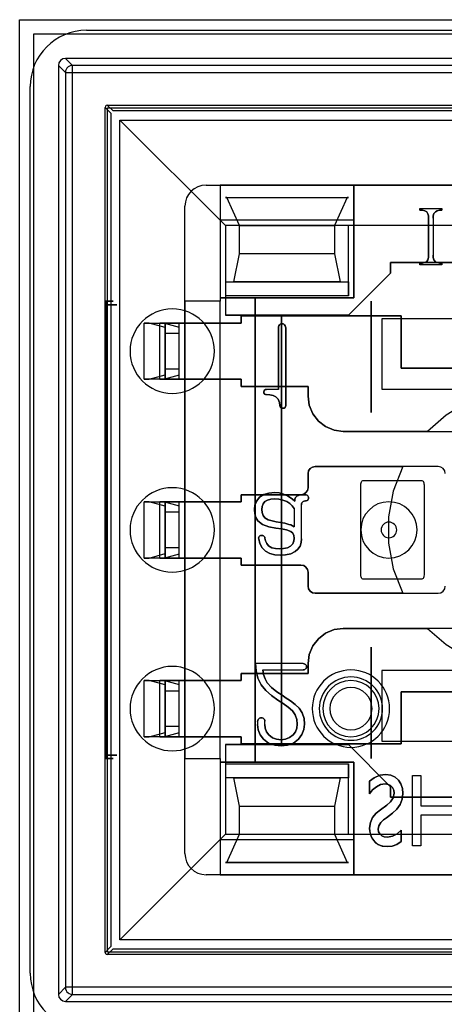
# Model space of a CAD drawing. Header units: millimetres. Extents: x 0 to 1524, y 0 to 1016.
# Tile 261 of 352: x 713 to 719, y 899 to 913. Entities that reach past the tile are written whole.
import ezdxf

# ---------------------------------------------------------------- set-up
doc = ezdxf.new("R2010")
doc.units = ezdxf.units.MM
doc.header["$LTSCALE"] = 83.82
doc.layers.get('0').update_dxf_attribs({"linetype": 'CONTINUOUS'})

msp = doc.modelspace()

# ---------------------------------------------------------------- linework, layer by layer
at = {"color": 4, "linetype": 'CONTINUOUS'}
for p, q in [((713.244, 912.988), (727.744, 912.988)), ((713.244, 898.488), (713.244, 912.988)), ((713.444, 898.688), (713.444, 912.788)), ((713.444, 912.788), (727.544, 912.788))]:
    msp.add_line(p, q, dxfattribs=at)
at = {"color": 7, "linetype": 'CONTINUOUS'}
for p, q in [((714.194, 912.838), (726.794, 912.838)), ((713.394, 899.438), (713.394, 912.038)), ((714.459, 911.743), (714.542, 911.661)), ((714.572, 911.691), (714.489, 911.773)), ((714.494, 911.738), (726.494, 911.738)), ((714.494, 899.738), (714.494, 911.738)), ((714.542, 911.661), (714.542, 899.816)), ((726.417, 911.691), (714.572, 911.691)), ((715.894, 910.638), (725.094, 910.638)), ((716.169, 910.463), (717.919, 910.463)), ((716.189, 910.463), (716.169, 910.463)), ((716.369, 910.063), (716.189, 910.463)), ((717.899, 910.463), (717.719, 910.063)), ((717.919, 910.463), (717.899, 910.463)), ((715.594, 901.138), (715.594, 910.338)), ((718.935, 910.305), (718.935, 910.283)), ((718.935, 910.283), (718.935, 910.305)), ((719.246, 910.283), (719.246, 910.305)), ((719.246, 910.305), (719.246, 910.283)), ((719.058, 910.167), (719.058, 909.644)), ((719.058, 909.644), (719.058, 910.167)), ((716.094, 910.138), (716.094, 909.038)), ((717.994, 910.138), (716.094, 910.138)), ((716.169, 910.063), (716.169, 909.263)), ((717.919, 910.063), (716.169, 910.063)), ((716.369, 909.663), (716.369, 910.063)), ((717.719, 910.063), (717.719, 909.663)), ((717.919, 909.063), (717.919, 910.063)), ((717.994, 909.038), (717.994, 910.138)), ((716.289, 909.263), (716.369, 909.663)), ((717.719, 909.663), (717.799, 909.263)), ((718.519, 909.538), (718.519, 909.388)), ((722.469, 909.538), (718.519, 909.538)), ((718.519, 909.538), (722.469, 909.538)), ((718.519, 909.388), (718.519, 909.538)), ((718.935, 909.527), (718.935, 909.505)), ((718.935, 909.505), (718.935, 909.527)), ((719.246, 909.505), (719.246, 909.527)), ((719.246, 909.527), (719.246, 909.505)), ((718.519, 909.388), (717.919, 908.788)), ((717.919, 908.788), (718.519, 909.388)), ((716.169, 909.263), (717.919, 909.263)), ((717.799, 909.263), (716.289, 909.263)), ((717.919, 909.263), (717.919, 909.063)), ((716.094, 909.038), (716.594, 909.038)), ((716.594, 902.438), (716.594, 909.038)), ((716.594, 909.038), (716.594, 902.438)), ((716.594, 909.038), (717.994, 909.038)), ((718.244, 907.405), (718.244, 908.988)), ((718.244, 908.988), (718.244, 907.405)), ((717.919, 908.788), (716.169, 908.788)), ((716.169, 908.788), (716.969, 908.788)), ((716.394, 908.778), (718.669, 908.778)), ((716.394, 908.678), (716.394, 908.778)), ((716.394, 908.778), (716.394, 908.678)), ((718.669, 908.778), (716.394, 908.778)), ((716.969, 908.788), (716.969, 902.688)), ((716.969, 902.688), (716.969, 908.788)), ((716.969, 908.788), (717.919, 908.788)), ((718.669, 908.778), (718.669, 908.038)), ((718.669, 908.038), (718.669, 908.778)), ((716.094, 908.678), (715.594, 908.678)), ((715.594, 908.678), (715.594, 907.878)), ((716.094, 907.878), (716.094, 908.678)), ((718.394, 908.738), (718.394, 907.738)), ((722.594, 908.738), (718.394, 908.738)), ((716.924, 908.608), (716.924, 907.735)), ((716.924, 907.735), (716.924, 908.608)), ((717.028, 907.507), (717.028, 908.61)), ((717.028, 908.61), (717.028, 907.507)), ((718.669, 908.038), (720.269, 908.038)), ((720.269, 908.038), (718.669, 908.038)), ((715.594, 907.878), (716.094, 907.878)), ((716.394, 907.778), (716.394, 907.878)), ((716.394, 907.878), (716.394, 907.778)), ((717.344, 907.778), (716.394, 907.778)), ((716.394, 907.778), (717.344, 907.778)), ((717.344, 907.638), (717.344, 907.778)), ((717.344, 907.778), (717.344, 907.638)), ((718.394, 907.738), (719.269, 907.738)), ((719.269, 907.738), (720.069, 907.738)), ((719.044, 907.138), (717.844, 907.138)), ((717.844, 907.138), (720.269, 907.138)), ((717.344, 906.538), (717.344, 906.338)), ((717.344, 906.338), (717.344, 906.538)), ((719.194, 906.638), (717.444, 906.638)), ((717.444, 906.638), (718.691, 906.638)), ((718.124, 906.438), (718.964, 906.438)), ((718.094, 905.098), (718.094, 906.378)), ((718.994, 906.378), (718.994, 905.098)), ((715.594, 906.138), (715.594, 905.338)), ((716.094, 906.138), (715.594, 906.138)), ((716.094, 905.338), (716.094, 906.138)), ((716.394, 906.238), (716.394, 906.138)), ((717.244, 906.238), (716.394, 906.238)), ((716.394, 906.238), (717.244, 906.238)), ((716.394, 906.138), (716.394, 906.238)), ((715.594, 905.338), (716.094, 905.338)), ((716.394, 905.338), (716.394, 905.238)), ((716.394, 905.238), (716.394, 905.338)), ((716.394, 905.238), (717.244, 905.238)), ((717.244, 905.238), (716.394, 905.238)), ((717.344, 905.138), (717.344, 904.938)), ((717.344, 904.938), (717.344, 905.138)), ((718.964, 905.038), (718.124, 905.038)), ((717.444, 904.838), (719.194, 904.838)), ((718.691, 904.838), (717.444, 904.838)), ((720.269, 904.338), (717.844, 904.338)), ((717.844, 904.338), (719.044, 904.338)), ((718.244, 902.488), (718.244, 904.072)), ((718.244, 904.072), (718.244, 902.488)), ((717.344, 903.838), (717.344, 903.698)), ((717.344, 903.698), (717.344, 903.838)), ((718.394, 903.738), (718.394, 902.738)), ((719.269, 903.738), (718.394, 903.738)), ((720.069, 903.738), (719.269, 903.738)), ((715.594, 903.598), (715.594, 902.798)), ((716.094, 903.598), (715.594, 903.598)), ((716.094, 902.798), (716.094, 903.598)), ((716.394, 903.698), (716.394, 903.598)), ((717.344, 903.698), (716.394, 903.698)), ((716.394, 903.698), (717.344, 903.698)), ((716.394, 903.598), (716.394, 903.698)), ((718.669, 903.438), (720.269, 903.438)), ((718.669, 902.698), (718.669, 903.438)), ((718.669, 903.438), (718.669, 902.698)), ((720.269, 903.438), (718.669, 903.438)), ((715.594, 902.798), (716.094, 902.798)), ((716.394, 902.798), (716.394, 902.698)), ((716.394, 902.698), (716.394, 902.798)), ((716.169, 902.688), (717.919, 902.688)), ((716.969, 902.688), (716.169, 902.688)), ((716.394, 902.698), (718.669, 902.698)), ((718.669, 902.698), (716.394, 902.698)), ((717.919, 902.688), (716.969, 902.688)), ((717.919, 902.688), (718.519, 902.088)), ((718.519, 902.088), (717.919, 902.688)), ((718.394, 902.738), (722.594, 902.738)), ((716.094, 902.438), (716.094, 901.338)), ((716.594, 902.438), (716.094, 902.438)), ((717.994, 902.438), (716.594, 902.438)), ((717.919, 902.413), (717.919, 902.213)), ((717.919, 901.413), (717.919, 902.413)), ((717.994, 901.338), (717.994, 902.438)), ((717.919, 902.213), (716.169, 902.213)), ((716.169, 902.213), (716.169, 901.413)), ((716.289, 902.213), (717.799, 902.213)), ((716.369, 901.813), (716.289, 902.213)), ((717.799, 902.213), (717.719, 901.813)), ((718.22, 902.166), (718.22, 901.99)), ((718.22, 901.99), (718.22, 902.166)), ((718.519, 902.088), (718.519, 901.938)), ((718.519, 901.938), (718.519, 902.088)), ((718.519, 901.938), (722.469, 901.938)), ((722.469, 901.938), (718.519, 901.938)), ((716.369, 901.413), (716.369, 901.813)), ((717.719, 901.813), (717.719, 901.413)), ((718.463, 901.827), (718.374, 901.761)), ((718.374, 901.761), (718.463, 901.827)), ((716.169, 901.413), (717.919, 901.413)), ((716.189, 901.013), (716.369, 901.413)), ((717.719, 901.413), (717.899, 901.013)), ((718.666, 901.308), (718.666, 901.47)), ((718.666, 901.47), (718.666, 901.308)), ((716.094, 901.338), (717.994, 901.338)), ((716.169, 901.013), (716.189, 901.013)), ((717.919, 901.013), (716.169, 901.013)), ((717.899, 901.013), (717.919, 901.013)), ((725.094, 900.838), (715.894, 900.838)), ((714.542, 899.816), (714.459, 899.733)), ((714.489, 899.703), (714.572, 899.786)), ((726.494, 899.738), (714.494, 899.738)), ((714.572, 899.786), (726.417, 899.786))]:
    msp.add_line(p, q, dxfattribs=at)
at = {"color": 6, "linetype": 'CONTINUOUS'}
for p, q in [((727.094, 912.438), (713.894, 912.438)), ((713.894, 912.438), (713.994, 912.339)), ((713.794, 912.338), (713.794, 899.138)), ((713.894, 912.239), (713.794, 912.338)), ((726.995, 912.339), (713.994, 912.339)), ((713.894, 912.239), (713.894, 899.238)), ((713.994, 899.238), (713.994, 912.239)), ((713.994, 912.239), (726.995, 912.239)), ((714.459, 899.733), (714.459, 911.743)), ((714.489, 911.773), (726.499, 911.773)), ((714.669, 911.563), (716.169, 910.063)), ((714.669, 899.913), (714.669, 911.563)), ((714.669, 911.563), (726.319, 911.563)), ((715.894, 910.638), (716.094, 910.638)), ((716.094, 910.638), (716.094, 910.138)), ((717.994, 910.638), (716.094, 910.638)), ((716.094, 910.638), (716.094, 908.988)), ((717.994, 910.638), (717.994, 909.038)), ((717.994, 910.138), (717.994, 910.638)), ((722.994, 910.638), (717.994, 910.638)), ((716.189, 910.463), (717.899, 910.463)), ((715.594, 908.988), (715.594, 910.338)), ((718.935, 910.305), (719.246, 910.305)), ((718.935, 910.305), (719.246, 910.305)), ((719.122, 910.167), (719.122, 909.644)), ((719.122, 910.167), (719.122, 909.644)), ((716.169, 910.063), (716.169, 909.063)), ((717.919, 910.063), (716.169, 910.063)), ((716.369, 910.063), (717.719, 910.063)), ((723.069, 910.063), (717.919, 910.063)), ((717.719, 909.663), (716.369, 909.663)), ((719.246, 909.505), (718.935, 909.505)), ((719.246, 909.505), (718.935, 909.505)), ((716.169, 909.263), (716.169, 909.063)), ((716.169, 909.063), (716.169, 908.788)), ((717.919, 909.063), (716.169, 909.063)), ((714.47, 902.538), (714.47, 908.938)), ((714.471, 908.988), (714.481, 908.988)), ((714.483, 908.938), (714.483, 902.538)), ((715.594, 908.988), (715.594, 908.678)), ((716.094, 908.988), (715.594, 908.988)), ((716.094, 908.988), (715.594, 908.988)), ((717.994, 909.038), (716.094, 909.038)), ((716.094, 909.038), (716.094, 908.988)), ((716.094, 908.678), (716.094, 908.988)), ((716.094, 902.488), (716.094, 908.988)), ((715.014, 907.878), (715.014, 908.678)), ((715.014, 908.678), (715.314, 908.678)), ((715.084, 908.678), (715.014, 908.678)), ((715.314, 908.616), (715.084, 908.678)), ((715.084, 908.678), (715.304, 908.678)), ((715.235, 907.878), (715.235, 908.678)), ((715.235, 908.678), (715.304, 908.678)), ((715.514, 908.678), (715.235, 908.678)), ((715.304, 908.678), (715.514, 908.621)), ((715.314, 907.878), (715.314, 908.678)), ((715.314, 908.678), (715.314, 907.878)), ((715.514, 907.878), (715.514, 908.678)), ((715.514, 907.878), (715.514, 908.678)), ((716.394, 908.678), (715.514, 908.678)), ((715.514, 908.678), (716.394, 908.678)), ((715.514, 907.878), (715.514, 908.678)), ((715.514, 908.528), (715.514, 908.621)), ((715.514, 907.935), (715.514, 908.621)), ((715.314, 908.616), (715.314, 908.528)), ((715.314, 907.941), (715.314, 908.616)), ((715.314, 908.028), (715.314, 908.528)), ((715.514, 908.528), (715.314, 908.528)), ((715.514, 908.028), (715.514, 908.528)), ((715.084, 907.878), (715.314, 907.941)), ((715.514, 907.935), (715.304, 907.878)), ((715.314, 908.028), (715.314, 907.941)), ((715.314, 908.028), (715.514, 908.028)), ((715.514, 907.935), (715.514, 908.028)), ((715.014, 907.878), (715.084, 907.878)), ((715.314, 907.878), (715.014, 907.878)), ((715.304, 907.878), (715.084, 907.878)), ((715.235, 907.878), (715.514, 907.878)), ((715.304, 907.878), (715.235, 907.878)), ((716.394, 907.878), (715.514, 907.878)), ((715.514, 907.878), (716.394, 907.878)), ((715.594, 907.878), (715.594, 906.138)), ((716.094, 906.138), (716.094, 907.878)), ((716.924, 907.735), (716.755, 907.735)), ((716.924, 907.735), (716.755, 907.735)), ((718.394, 907.738), (722.594, 907.738)), ((715.014, 905.338), (715.014, 906.138)), ((715.014, 906.138), (715.314, 906.138)), ((715.084, 906.138), (715.014, 906.138)), ((715.314, 906.076), (715.084, 906.138)), ((715.084, 906.138), (715.304, 906.138)), ((715.235, 906.138), (715.304, 906.138)), ((715.514, 906.138), (715.235, 906.138)), ((715.235, 905.338), (715.235, 906.138)), ((715.304, 906.138), (715.514, 906.081)), ((715.314, 905.338), (715.314, 906.138)), ((715.314, 906.138), (715.314, 905.338)), ((715.514, 905.338), (715.514, 906.138)), ((716.394, 906.138), (715.514, 906.138)), ((715.514, 905.338), (715.514, 906.138)), ((715.514, 906.138), (716.394, 906.138)), ((715.514, 905.338), (715.514, 906.138)), ((715.314, 906.076), (715.314, 905.988)), ((715.314, 905.401), (715.314, 906.076)), ((715.314, 905.488), (715.314, 905.988)), ((715.514, 905.988), (715.314, 905.988)), ((715.514, 905.988), (715.514, 906.081)), ((715.514, 905.395), (715.514, 906.081)), ((715.514, 905.488), (715.514, 905.988)), ((717.146, 906.042), (717.146, 905.781)), ((717.146, 906.042), (717.146, 905.781)), ((717.25, 905.609), (717.25, 906.094)), ((717.25, 905.609), (717.25, 906.094)), ((715.084, 905.338), (715.314, 905.401)), ((715.314, 905.488), (715.314, 905.401)), ((715.314, 905.488), (715.514, 905.488)), ((715.514, 905.395), (715.514, 905.488)), ((715.014, 905.338), (715.084, 905.338)), ((715.314, 905.338), (715.014, 905.338)), ((715.304, 905.338), (715.084, 905.338)), ((715.235, 905.338), (715.514, 905.338)), ((715.304, 905.338), (715.235, 905.338)), ((715.514, 905.395), (715.304, 905.338)), ((715.514, 905.338), (716.394, 905.338)), ((716.394, 905.338), (715.514, 905.338)), ((715.594, 905.338), (715.594, 903.598)), ((716.094, 903.598), (716.094, 905.338)), ((717.274, 903.838), (716.598, 903.838)), ((717.274, 903.838), (716.598, 903.838)), ((716.702, 903.75), (717.274, 903.75)), ((716.702, 903.75), (717.274, 903.75)), ((722.594, 903.738), (718.394, 903.738)), ((715.014, 902.798), (715.014, 903.598)), ((715.014, 903.598), (715.314, 903.598)), ((715.084, 903.598), (715.014, 903.598)), ((715.314, 903.536), (715.084, 903.598)), ((715.084, 903.598), (715.304, 903.598)), ((715.235, 903.598), (715.304, 903.598)), ((715.514, 903.598), (715.235, 903.598)), ((715.235, 902.798), (715.235, 903.598)), ((715.304, 903.598), (715.514, 903.541)), ((715.314, 902.798), (715.314, 903.598)), ((715.314, 903.598), (715.314, 902.798)), ((716.394, 903.598), (715.514, 903.598)), ((715.514, 902.798), (715.514, 903.598)), ((715.514, 902.798), (715.514, 903.598)), ((715.514, 903.598), (716.394, 903.598)), ((715.514, 902.798), (715.514, 903.598)), ((715.314, 903.536), (715.314, 903.448)), ((715.314, 902.861), (715.314, 903.536)), ((715.314, 902.948), (715.314, 903.448)), ((715.514, 903.448), (715.314, 903.448)), ((715.514, 903.448), (715.514, 903.541)), ((715.514, 902.855), (715.514, 903.541)), ((715.514, 902.948), (715.514, 903.448)), ((717.02, 903.357), (716.989, 903.379)), ((716.989, 903.379), (717.02, 903.357)), ((715.314, 902.948), (715.314, 902.861)), ((715.314, 902.948), (715.514, 902.948)), ((715.514, 902.855), (715.514, 902.948)), ((716.628, 903.013), (716.628, 902.974)), ((716.628, 903.013), (716.628, 902.974)), ((716.731, 902.975), (716.731, 903.019)), ((716.731, 902.975), (716.731, 903.019)), ((715.014, 902.798), (715.084, 902.798)), ((715.314, 902.798), (715.014, 902.798)), ((715.084, 902.798), (715.314, 902.861)), ((715.304, 902.798), (715.084, 902.798)), ((715.235, 902.798), (715.514, 902.798)), ((715.304, 902.798), (715.235, 902.798)), ((715.514, 902.855), (715.304, 902.798)), ((715.514, 902.798), (716.394, 902.798)), ((716.394, 902.798), (715.514, 902.798)), ((715.594, 902.798), (715.594, 902.488)), ((716.094, 902.488), (716.094, 902.798)), ((716.169, 902.688), (716.169, 902.413)), ((714.481, 902.488), (714.471, 902.488)), ((715.594, 901.138), (715.594, 902.488)), ((715.594, 902.488), (716.094, 902.488)), ((715.594, 902.488), (716.094, 902.488)), ((716.094, 902.488), (716.094, 902.438)), ((716.094, 902.488), (716.094, 900.838)), ((716.094, 902.438), (717.994, 902.438)), ((716.169, 902.413), (717.919, 902.413)), ((716.169, 902.413), (716.169, 901.413)), ((716.169, 902.413), (716.169, 902.213)), ((717.994, 902.438), (717.994, 900.838)), ((718.828, 902.25), (718.949, 902.25)), ((718.828, 901.25), (718.828, 902.25)), ((718.828, 902.25), (718.949, 902.25)), ((718.828, 901.25), (718.828, 902.25)), ((718.949, 902.25), (718.949, 901.818)), ((718.949, 902.25), (718.949, 901.818)), ((716.369, 901.813), (717.719, 901.813)), ((718.949, 901.818), (719.409, 901.818)), ((718.949, 901.818), (719.409, 901.818)), ((718.458, 901.649), (718.546, 901.715)), ((718.546, 901.715), (718.458, 901.649)), ((718.949, 901.683), (718.949, 901.25)), ((719.409, 901.683), (718.949, 901.683)), ((718.949, 901.683), (718.949, 901.25)), ((719.409, 901.683), (718.949, 901.683)), ((714.669, 899.913), (716.169, 901.413)), ((716.169, 901.413), (717.919, 901.413)), ((716.369, 901.413), (717.719, 901.413)), ((717.919, 901.413), (723.069, 901.413)), ((716.094, 901.338), (716.094, 900.838)), ((717.994, 900.838), (717.994, 901.338)), ((718.949, 901.25), (718.828, 901.25)), ((718.949, 901.25), (718.828, 901.25)), ((716.189, 901.013), (717.899, 901.013)), ((716.094, 900.838), (715.894, 900.838)), ((716.094, 900.838), (717.994, 900.838)), ((717.994, 900.838), (722.994, 900.838)), ((726.319, 899.913), (714.669, 899.913)), ((726.499, 899.703), (714.489, 899.703)), ((713.794, 899.138), (713.894, 899.238)), ((713.994, 899.138), (713.894, 899.038)), ((726.995, 899.238), (713.994, 899.238)), ((713.994, 899.138), (726.995, 899.138)), ((713.894, 899.038), (727.094, 899.038))]:
    msp.add_line(p, q, dxfattribs=at)
for points in [[(713.894, 912.438), (713.856, 912.431), (713.824, 912.409), (713.802, 912.377), (713.794, 912.338)], [(713.994, 912.339), (713.972, 912.336), (713.951, 912.329), (713.932, 912.317), (713.916, 912.301), (713.904, 912.282), (713.897, 912.261), (713.894, 912.239)], [(713.994, 912.239), (713.994, 912.261), (713.994, 912.281), (713.994, 912.3), (713.994, 912.316), (713.994, 912.328), (713.994, 912.336), (713.994, 912.339)], [(713.894, 912.239), (713.897, 912.239), (713.905, 912.239), (713.917, 912.239), (713.932, 912.239), (713.951, 912.239), (713.972, 912.239), (713.994, 912.239)], [(718.935, 910.283), (718.972, 910.28), (719.005, 910.271), (719.032, 910.256)], [(719.032, 910.256), (719.005, 910.271), (718.972, 910.28), (718.935, 910.283)], [(719.155, 910.26), (719.181, 910.274), (719.212, 910.28), (719.246, 910.283)], [(719.246, 910.283), (719.212, 910.28), (719.181, 910.274), (719.155, 910.26)], [(719.155, 909.548), (719.135, 909.574), (719.125, 909.608), (719.122, 909.644)], [(719.122, 909.644), (719.125, 909.608), (719.135, 909.574), (719.155, 909.548)], [(719.031, 909.552), (719.004, 909.538), (718.971, 909.53), (718.935, 909.527)], [(718.935, 909.527), (718.971, 909.53), (719.004, 909.538), (719.031, 909.552)], [(719.246, 909.527), (719.212, 909.53), (719.181, 909.536), (719.155, 909.548)], [(719.155, 909.548), (719.181, 909.536), (719.212, 909.53), (719.246, 909.527)], [(714.47, 908.938), (714.47, 908.957), (714.47, 908.973), (714.471, 908.984), (714.471, 908.988)], [(714.483, 908.938), (714.528, 908.938), (714.566, 908.938), (714.596, 908.938), (714.616, 908.938), (714.625, 908.938), (714.624, 908.938), (714.612, 908.938), (714.589, 908.938), (714.557, 908.938), (714.517, 908.938), (714.47, 908.938)], [(714.481, 908.988), (714.518, 908.988), (714.546, 908.988), (714.566, 908.988), (714.575, 908.988), (714.574, 908.988), (714.562, 908.988), (714.541, 908.988), (714.51, 908.988), (714.471, 908.988)], [(714.481, 908.988), (714.482, 908.984), (714.482, 908.973), (714.483, 908.957), (714.483, 908.938)], [(715.314, 908.678), (715.318, 908.678), (715.329, 908.678), (715.348, 908.678), (715.373, 908.678), (715.403, 908.678), (715.438, 908.678), (715.475, 908.678), (715.514, 908.678)], [(717.011, 908.653), (717.001, 908.661), (716.989, 908.666), (716.976, 908.668)], [(716.976, 908.668), (716.989, 908.666), (717.001, 908.661), (717.011, 908.653)], [(715.514, 907.878), (715.476, 907.878), (715.438, 907.878), (715.404, 907.878), (715.373, 907.878), (715.348, 907.878), (715.33, 907.878), (715.318, 907.878), (715.314, 907.878)], [(716.755, 907.735), (716.738, 907.732), (716.726, 907.724), (716.719, 907.712), (716.717, 907.698)], [(716.717, 907.698), (716.72, 907.714), (716.728, 907.727), (716.741, 907.733), (716.755, 907.735)], [(716.87, 906.268), (716.789, 906.262), (716.716, 906.24), (716.656, 906.203)], [(716.656, 906.203), (716.716, 906.24), (716.789, 906.262), (716.87, 906.268)], [(717.052, 906.22), (716.994, 906.247), (716.933, 906.263), (716.87, 906.268)], [(716.87, 906.268), (716.933, 906.263), (716.994, 906.247), (717.052, 906.22)], [(715.314, 906.138), (715.318, 906.138), (715.329, 906.138), (715.348, 906.138), (715.373, 906.138), (715.403, 906.138), (715.438, 906.138), (715.475, 906.138), (715.514, 906.138)], [(716.656, 906.203), (716.614, 906.153), (716.59, 906.092), (716.583, 906.027)], [(716.583, 906.027), (716.59, 906.092), (716.614, 906.153), (716.656, 906.203)], [(716.731, 906.14), (716.705, 906.108), (716.691, 906.069), (716.687, 906.028)], [(716.687, 906.028), (716.691, 906.069), (716.705, 906.108), (716.731, 906.14)], [(717.045, 906.14), (716.988, 906.163), (716.928, 906.175), (716.867, 906.179)], [(716.867, 906.179), (716.928, 906.175), (716.988, 906.163), (717.045, 906.14)], [(717.146, 906.042), (717.119, 906.081), (717.085, 906.114), (717.045, 906.14)], [(717.045, 906.14), (717.085, 906.114), (717.119, 906.081), (717.146, 906.042)], [(717.156, 906.148), (717.124, 906.176), (717.089, 906.2), (717.052, 906.22)], [(717.052, 906.22), (717.089, 906.2), (717.124, 906.176), (717.156, 906.148)], [(717.264, 906.134), (717.276, 906.143), (717.291, 906.148), (717.308, 906.15)], [(717.308, 906.15), (717.291, 906.148), (717.276, 906.143), (717.264, 906.134)], [(717.341, 906.224), (717.331, 906.232), (717.319, 906.237), (717.306, 906.238)], [(717.306, 906.238), (717.319, 906.237), (717.331, 906.232), (717.341, 906.224)], [(717.339, 906.162), (717.345, 906.172), (717.35, 906.183), (717.352, 906.194)], [(717.352, 906.194), (717.35, 906.183), (717.345, 906.172), (717.339, 906.162)], [(716.583, 906.027), (716.588, 905.968), (716.603, 905.914), (716.631, 905.869)], [(716.631, 905.869), (716.603, 905.914), (716.588, 905.968), (716.583, 906.027)], [(716.631, 905.869), (716.698, 905.817), (716.786, 905.784), (716.888, 905.764)], [(716.888, 905.764), (716.786, 905.784), (716.698, 905.817), (716.631, 905.869)], [(716.893, 905.853), (716.955, 905.844), (717.015, 905.832), (717.072, 905.817)], [(717.072, 905.817), (717.015, 905.832), (716.955, 905.844), (716.893, 905.853)], [(716.888, 905.764), (716.966, 905.752), (717.037, 905.737), (717.1, 905.715)], [(717.1, 905.715), (717.037, 905.737), (716.966, 905.752), (716.888, 905.764)], [(717.1, 905.715), (717.127, 905.692), (717.142, 905.66), (717.146, 905.623)], [(717.146, 905.623), (717.142, 905.66), (717.127, 905.692), (717.1, 905.715)], [(716.643, 905.61), (716.659, 905.544), (716.692, 905.484), (716.74, 905.435)], [(716.74, 905.435), (716.692, 905.484), (716.659, 905.544), (716.643, 905.61)], [(716.784, 905.512), (716.757, 905.544), (716.74, 905.582), (716.731, 905.623)], [(716.731, 905.623), (716.74, 905.582), (716.757, 905.544), (716.784, 905.512)], [(717.146, 905.623), (717.142, 905.58), (717.126, 905.541), (717.096, 905.508)], [(717.096, 905.508), (717.126, 905.541), (717.142, 905.581), (717.146, 905.623)], [(717.162, 905.43), (717.201, 905.464), (717.23, 905.508), (717.245, 905.557), (717.25, 905.609)], [(717.25, 905.609), (717.245, 905.557), (717.23, 905.508), (717.201, 905.464), (717.162, 905.43)], [(716.74, 905.435), (716.802, 905.402), (716.872, 905.384), (716.946, 905.379)], [(716.946, 905.379), (716.872, 905.384), (716.802, 905.402), (716.74, 905.435)], [(716.938, 905.468), (716.883, 905.472), (716.831, 905.485), (716.784, 905.512)], [(716.784, 905.512), (716.831, 905.485), (716.883, 905.472), (716.938, 905.468)], [(717.096, 905.508), (717.051, 905.484), (716.997, 905.472), (716.938, 905.468)], [(716.938, 905.468), (716.997, 905.472), (717.051, 905.484), (717.096, 905.508)], [(716.946, 905.379), (717.025, 905.384), (717.098, 905.4), (717.162, 905.43)], [(717.162, 905.43), (717.098, 905.4), (717.025, 905.384), (716.946, 905.379)], [(715.514, 905.338), (715.476, 905.338), (715.438, 905.338), (715.404, 905.338), (715.373, 905.338), (715.348, 905.338), (715.33, 905.338), (715.318, 905.338), (715.314, 905.338)], [(716.598, 903.838), (716.605, 903.734), (716.632, 903.632), (716.679, 903.537)], [(716.679, 903.537), (716.632, 903.632), (716.605, 903.734), (716.598, 903.838)], [(716.765, 903.566), (716.733, 903.623), (716.712, 903.685), (716.702, 903.75)], [(716.702, 903.75), (716.712, 903.685), (716.733, 903.623), (716.765, 903.566)], [(717.324, 903.794), (717.322, 903.805), (717.317, 903.816), (717.309, 903.824)], [(717.309, 903.824), (717.317, 903.816), (717.322, 903.805), (717.324, 903.794)], [(715.314, 903.598), (715.318, 903.598), (715.329, 903.598), (715.348, 903.598), (715.373, 903.598), (715.403, 903.598), (715.438, 903.598), (715.475, 903.598), (715.514, 903.598)], [(716.679, 903.537), (716.744, 903.455), (716.824, 903.383), (716.915, 903.32)], [(716.915, 903.32), (716.824, 903.383), (716.744, 903.455), (716.679, 903.537)], [(716.989, 903.379), (716.902, 903.437), (716.826, 903.499), (716.765, 903.566)], [(716.765, 903.566), (716.826, 903.499), (716.902, 903.437), (716.989, 903.379)], [(716.915, 903.32), (716.992, 903.27), (717.062, 903.22), (717.122, 903.167)], [(717.122, 903.167), (717.062, 903.22), (716.992, 903.27), (716.915, 903.32)], [(717.219, 903.206), (717.162, 903.258), (717.095, 903.308), (717.02, 903.357)], [(717.02, 903.357), (717.095, 903.308), (717.162, 903.258), (717.219, 903.206)], [(717.122, 903.167), (717.161, 903.111), (717.184, 903.046), (717.191, 902.978)], [(717.191, 902.978), (717.184, 903.046), (717.161, 903.111), (717.122, 903.167)], [(717.294, 902.979), (717.287, 903.059), (717.263, 903.137), (717.219, 903.206)], [(717.219, 903.206), (717.263, 903.137), (717.287, 903.059), (717.294, 902.979)], [(716.643, 903.054), (716.634, 903.042), (716.629, 903.028), (716.628, 903.013)], [(716.628, 903.013), (716.629, 903.028), (716.634, 903.042), (716.643, 903.054)], [(716.628, 902.974), (716.636, 902.898), (716.664, 902.826), (716.71, 902.764)], [(716.71, 902.764), (716.664, 902.826), (716.636, 902.898), (716.628, 902.974)], [(716.789, 902.825), (716.756, 902.869), (716.737, 902.921), (716.731, 902.975)], [(716.731, 902.975), (716.737, 902.921), (716.756, 902.869), (716.789, 902.825)], [(717.191, 902.978), (717.185, 902.923), (717.166, 902.871), (717.134, 902.826)], [(717.134, 902.826), (717.166, 902.871), (717.185, 902.923), (717.191, 902.978)], [(717.211, 902.766), (717.258, 902.829), (717.286, 902.902), (717.294, 902.979)], [(717.294, 902.979), (717.286, 902.902), (717.258, 902.829), (717.211, 902.766)], [(715.514, 902.798), (715.476, 902.798), (715.438, 902.798), (715.404, 902.798), (715.373, 902.798), (715.348, 902.798), (715.33, 902.798), (715.318, 902.798), (715.314, 902.798)], [(716.71, 902.764), (716.783, 902.708), (716.87, 902.677), (716.96, 902.668)], [(716.96, 902.668), (716.87, 902.677), (716.783, 902.708), (716.71, 902.764)], [(717.134, 902.826), (717.083, 902.786), (717.023, 902.764), (716.96, 902.757)], [(716.96, 902.757), (717.023, 902.764), (717.083, 902.786), (717.134, 902.826)], [(716.96, 902.668), (717.051, 902.677), (717.137, 902.709), (717.211, 902.766)], [(717.211, 902.766), (717.137, 902.709), (717.051, 902.677), (716.96, 902.668)], [(714.47, 902.538), (714.516, 902.538), (714.557, 902.538), (714.589, 902.538), (714.612, 902.538), (714.624, 902.538), (714.626, 902.538), (714.616, 902.538), (714.596, 902.538), (714.567, 902.538), (714.529, 902.538), (714.483, 902.538)], [(714.471, 902.488), (714.471, 902.493), (714.47, 902.504), (714.47, 902.52), (714.47, 902.538)], [(714.471, 902.488), (714.509, 902.488), (714.54, 902.488), (714.562, 902.488), (714.574, 902.488), (714.575, 902.488), (714.566, 902.488), (714.547, 902.488), (714.518, 902.488), (714.481, 902.488)], [(714.483, 902.538), (714.483, 902.52), (714.482, 902.504), (714.482, 902.493), (714.481, 902.488)], [(718.448, 902.264), (718.363, 902.252), (718.286, 902.217), (718.22, 902.166)], [(718.22, 902.166), (718.286, 902.217), (718.363, 902.252), (718.448, 902.264)], [(718.693, 901.994), (718.686, 902.065), (718.665, 902.128), (718.631, 902.182), (718.583, 902.225), (718.522, 902.254), (718.448, 902.264)], [(718.448, 902.264), (718.522, 902.254), (718.583, 902.225), (718.631, 902.182), (718.665, 902.128), (718.686, 902.065), (718.693, 901.994)], [(718.22, 901.99), (718.263, 902.044), (718.316, 902.089), (718.376, 902.119), (718.441, 902.128)], [(718.441, 902.128), (718.376, 902.119), (718.316, 902.089), (718.263, 902.044), (718.22, 901.99)], [(718.441, 902.128), (718.484, 902.122), (718.519, 902.104), (718.547, 902.077), (718.565, 902.042), (718.571, 901.999)], [(718.571, 901.999), (718.565, 902.042), (718.547, 902.077), (718.519, 902.104), (718.484, 902.122), (718.441, 902.128)], [(718.571, 901.999), (718.556, 901.933), (718.517, 901.875), (718.463, 901.827)], [(718.463, 901.827), (718.517, 901.875), (718.556, 901.933), (718.571, 901.999)], [(718.546, 901.715), (718.606, 901.769), (718.653, 901.836), (718.683, 901.912), (718.693, 901.994)], [(718.693, 901.994), (718.683, 901.912), (718.653, 901.836), (718.606, 901.769), (718.546, 901.715)], [(718.374, 901.761), (718.314, 901.711), (718.263, 901.652), (718.23, 901.58), (718.22, 901.5)], [(718.22, 901.5), (718.23, 901.58), (718.263, 901.652), (718.314, 901.711), (718.374, 901.761)], [(718.341, 901.485), (718.351, 901.535), (718.379, 901.578), (718.416, 901.616), (718.458, 901.649)], [(718.458, 901.649), (718.416, 901.616), (718.379, 901.578), (718.351, 901.535), (718.341, 901.485)], [(718.22, 901.5), (718.228, 901.425), (718.252, 901.361), (718.29, 901.309), (718.34, 901.269), (718.4, 901.245), (718.47, 901.237)], [(718.47, 901.237), (718.43, 901.239), (718.39, 901.248), (718.353, 901.263), (718.318, 901.284), (718.287, 901.313), (718.261, 901.346), (718.242, 901.381), (718.23, 901.418), (718.222, 901.457), (718.22, 901.5)], [(718.474, 901.372), (718.429, 901.377), (718.393, 901.393), (718.365, 901.417), (718.347, 901.448), (718.341, 901.485)], [(718.341, 901.485), (718.347, 901.448), (718.365, 901.417), (718.393, 901.393), (718.429, 901.377), (718.474, 901.372)], [(718.47, 901.237), (718.54, 901.245), (718.607, 901.269), (718.666, 901.308)], [(718.666, 901.308), (718.607, 901.269), (718.54, 901.245), (718.47, 901.237)], [(713.794, 899.138), (713.802, 899.1), (713.824, 899.068), (713.856, 899.046), (713.894, 899.038)], [(713.994, 899.238), (713.972, 899.238), (713.951, 899.238), (713.933, 899.238), (713.917, 899.238), (713.905, 899.238), (713.897, 899.238), (713.894, 899.238)], [(713.894, 899.238), (713.896, 899.216), (713.904, 899.195), (713.916, 899.176), (713.932, 899.16), (713.95, 899.148), (713.972, 899.141), (713.994, 899.138)], [(713.994, 899.138), (713.994, 899.141), (713.994, 899.149), (713.994, 899.161), (713.994, 899.176), (713.994, 899.195), (713.994, 899.216), (713.994, 899.238)]]:
    msp.add_lwpolyline(points, dxfattribs=at)
at = {"color": 7, "linetype": 'CONTINUOUS'}
for points in [[(714.489, 911.773), (714.474, 911.769), (714.463, 911.759), (714.459, 911.743)], [(719.032, 910.256), (719.048, 910.232), (719.056, 910.201), (719.058, 910.167)], [(719.058, 910.167), (719.056, 910.201), (719.048, 910.232), (719.032, 910.256)], [(719.122, 910.167), (719.125, 910.202), (719.135, 910.235), (719.155, 910.26)], [(719.155, 910.26), (719.135, 910.235), (719.125, 910.202), (719.122, 910.167)], [(719.058, 909.644), (719.055, 909.608), (719.047, 909.577), (719.031, 909.552)], [(719.031, 909.552), (719.047, 909.577), (719.055, 909.608), (719.058, 909.644)], [(716.939, 908.652), (716.93, 908.639), (716.925, 908.624), (716.924, 908.608)], [(716.924, 908.608), (716.925, 908.624), (716.93, 908.639), (716.939, 908.652)], [(716.976, 908.668), (716.963, 908.666), (716.95, 908.66), (716.939, 908.652)], [(716.939, 908.652), (716.95, 908.66), (716.963, 908.666), (716.976, 908.668)], [(717.028, 908.61), (717.026, 908.626), (717.021, 908.64), (717.011, 908.653)], [(717.011, 908.653), (717.021, 908.64), (717.026, 908.626), (717.028, 908.61)], [(716.717, 907.698), (716.718, 907.681), (716.726, 907.669), (716.738, 907.662), (716.751, 907.661)], [(716.751, 907.661), (716.735, 907.663), (716.723, 907.671), (716.718, 907.684), (716.717, 907.698)], [(716.751, 907.661), (716.801, 907.658), (716.847, 907.648), (716.886, 907.628)], [(716.886, 907.628), (716.847, 907.648), (716.801, 907.658), (716.751, 907.661)], [(720.269, 907.742), (719.928, 907.673), (719.604, 907.547), (719.306, 907.367), (719.044, 907.138)], [(716.886, 907.628), (716.918, 907.595), (716.937, 907.551), (716.944, 907.505)], [(716.944, 907.505), (716.937, 907.551), (716.918, 907.595), (716.886, 907.628)], [(716.944, 907.505), (716.947, 907.489), (716.956, 907.477), (716.97, 907.47), (716.987, 907.468)], [(716.987, 907.468), (716.969, 907.471), (716.956, 907.478), (716.947, 907.49), (716.944, 907.505)], [(716.987, 907.468), (717.003, 907.47), (717.017, 907.477), (717.025, 907.49), (717.028, 907.507)], [(717.028, 907.507), (717.025, 907.49), (717.017, 907.476), (717.003, 907.47), (716.987, 907.468)], [(717.844, 907.138), (717.715, 907.156), (717.594, 907.206), (717.491, 907.285), (717.412, 907.388), (717.362, 907.509), (717.344, 907.638)], [(717.344, 907.638), (717.362, 907.509), (717.412, 907.388), (717.491, 907.285), (717.594, 907.206), (717.715, 907.156), (717.844, 907.138)], [(717.444, 906.638), (717.406, 906.631), (717.374, 906.609), (717.352, 906.577), (717.344, 906.538)], [(717.344, 906.538), (717.352, 906.577), (717.374, 906.609), (717.406, 906.631), (717.444, 906.638)], [(718.691, 906.638), (718.556, 906.291), (718.487, 905.925), (718.487, 905.552), (718.556, 905.186), (718.691, 904.838)], [(719.294, 906.538), (719.287, 906.577), (719.265, 906.609), (719.233, 906.631), (719.194, 906.638)], [(718.094, 906.378), (718.095, 906.394), (718.098, 906.408), (718.103, 906.42), (718.108, 906.429), (718.116, 906.436), (718.124, 906.438)], [(718.964, 906.438), (718.973, 906.436), (718.981, 906.429), (718.986, 906.42), (718.99, 906.408), (718.993, 906.394), (718.994, 906.378)], [(717.344, 906.338), (717.337, 906.3), (717.315, 906.268), (717.283, 906.246), (717.244, 906.238)], [(717.244, 906.238), (717.283, 906.246), (717.315, 906.268), (717.337, 906.3), (717.344, 906.338)], [(716.867, 906.179), (716.817, 906.176), (716.77, 906.163), (716.731, 906.14)], [(716.731, 906.14), (716.77, 906.163), (716.817, 906.176), (716.867, 906.179)], [(717.184, 906.217), (717.167, 906.197), (717.158, 906.173), (717.156, 906.148)], [(717.156, 906.148), (717.158, 906.173), (717.167, 906.198), (717.184, 906.217)], [(717.306, 906.238), (717.261, 906.237), (717.219, 906.23), (717.184, 906.217)], [(717.184, 906.217), (717.219, 906.23), (717.261, 906.237), (717.306, 906.238)], [(717.25, 906.094), (717.251, 906.109), (717.255, 906.123), (717.264, 906.134)], [(717.264, 906.134), (717.255, 906.123), (717.251, 906.109), (717.25, 906.094)], [(717.308, 906.15), (717.319, 906.151), (717.33, 906.155), (717.339, 906.162)], [(717.339, 906.162), (717.33, 906.155), (717.319, 906.151), (717.308, 906.15)], [(717.352, 906.194), (717.35, 906.205), (717.347, 906.215), (717.341, 906.224)], [(717.341, 906.224), (717.347, 906.215), (717.35, 906.205), (717.352, 906.194)], [(716.687, 906.028), (716.691, 905.986), (716.705, 905.945), (716.732, 905.911)], [(716.732, 905.911), (716.705, 905.945), (716.691, 905.986), (716.687, 906.028)], [(716.732, 905.911), (716.777, 905.883), (716.832, 905.865), (716.893, 905.853)], [(716.893, 905.853), (716.832, 905.865), (716.777, 905.883), (716.732, 905.911)], [(717.072, 905.817), (717.099, 905.808), (717.124, 905.796), (717.146, 905.781)], [(717.146, 905.781), (717.124, 905.796), (717.099, 905.808), (717.072, 905.817)], [(716.651, 905.646), (716.644, 905.635), (716.641, 905.622), (716.643, 905.61)], [(716.643, 905.61), (716.641, 905.622), (716.644, 905.635), (716.651, 905.646)], [(716.681, 905.661), (716.67, 905.658), (716.66, 905.653), (716.651, 905.646)], [(716.651, 905.646), (716.66, 905.653), (716.67, 905.658), (716.681, 905.661)], [(716.712, 905.652), (716.703, 905.658), (716.692, 905.66), (716.681, 905.661)], [(716.681, 905.661), (716.692, 905.66), (716.703, 905.658), (716.712, 905.652)], [(716.731, 905.623), (716.728, 905.634), (716.722, 905.644), (716.712, 905.652)], [(716.712, 905.652), (716.722, 905.644), (716.728, 905.634), (716.731, 905.623)], [(717.244, 905.238), (717.283, 905.231), (717.315, 905.209), (717.337, 905.177), (717.344, 905.138)], [(717.344, 905.138), (717.337, 905.177), (717.315, 905.209), (717.283, 905.231), (717.244, 905.238)], [(718.124, 905.038), (718.116, 905.041), (718.108, 905.048), (718.103, 905.057), (718.098, 905.069), (718.096, 905.083), (718.094, 905.098)], [(718.994, 905.098), (718.993, 905.083), (718.99, 905.069), (718.986, 905.057), (718.981, 905.048), (718.973, 905.041), (718.964, 905.038)], [(717.344, 904.938), (717.352, 904.9), (717.374, 904.868), (717.406, 904.846), (717.444, 904.838)], [(717.444, 904.838), (717.406, 904.846), (717.374, 904.868), (717.352, 904.9), (717.344, 904.938)], [(719.194, 904.838), (719.233, 904.846), (719.265, 904.868), (719.287, 904.9), (719.294, 904.938)], [(717.844, 904.338), (717.715, 904.321), (717.594, 904.271), (717.491, 904.192), (717.412, 904.089), (717.362, 903.968), (717.344, 903.838)], [(717.344, 903.838), (717.362, 903.968), (717.412, 904.089), (717.491, 904.192), (717.594, 904.271), (717.715, 904.321), (717.844, 904.338)], [(719.044, 904.338), (719.306, 904.11), (719.604, 903.93), (719.928, 903.804), (720.269, 903.735)], [(717.309, 903.824), (717.299, 903.832), (717.287, 903.837), (717.274, 903.838)], [(717.274, 903.838), (717.287, 903.837), (717.299, 903.832), (717.309, 903.824)], [(717.274, 903.75), (717.287, 903.751), (717.299, 903.755), (717.309, 903.762)], [(717.309, 903.762), (717.299, 903.755), (717.287, 903.751), (717.274, 903.75)], [(717.309, 903.762), (717.317, 903.771), (717.322, 903.782), (717.324, 903.794)], [(717.324, 903.794), (717.322, 903.782), (717.317, 903.771), (717.309, 903.762)], [(716.679, 903.068), (716.666, 903.067), (716.653, 903.062), (716.643, 903.054)], [(716.643, 903.054), (716.653, 903.062), (716.666, 903.067), (716.679, 903.068)], [(716.715, 903.055), (716.704, 903.062), (716.692, 903.067), (716.679, 903.068)], [(716.679, 903.068), (716.692, 903.067), (716.704, 903.062), (716.715, 903.055)], [(716.731, 903.019), (716.73, 903.032), (716.724, 903.045), (716.715, 903.055)], [(716.715, 903.055), (716.724, 903.045), (716.73, 903.032), (716.731, 903.019)], [(716.96, 902.757), (716.898, 902.763), (716.839, 902.785), (716.789, 902.825)], [(716.789, 902.825), (716.839, 902.785), (716.898, 902.763), (716.96, 902.757)], [(718.666, 901.47), (718.611, 901.42), (718.546, 901.384), (718.474, 901.372)], [(718.474, 901.372), (718.546, 901.384), (718.611, 901.42), (718.666, 901.47)], [(714.459, 899.733), (714.463, 899.718), (714.474, 899.707), (714.489, 899.703)]]:
    msp.add_lwpolyline(points, dxfattribs=at)
for centre, radius, start, end in [((714.194, 912.038), 0.8, 90, 180), ((715.894, 910.338), 0.3, 90, 180), ((718.494, 905.738), 0.111, 0, 180), ((718.494, 905.738), 0.111, 180, 360), ((715.894, 901.138), 0.3, 180, 270), ((714.194, 899.438), 0.8, 180, 270)]:
    msp.add_arc(centre, radius, start, end, dxfattribs=at)
at = {"color": 6, "linetype": 'CONTINUOUS'}
for centre, radius, start, end in [((715.894, 910.338), 0.3, 90, 180), ((718.494, 905.738), 0.4, 0, 180), ((718.494, 905.738), 0.4, 180, 360), ((717.954, 903.198), 0.55, 0, 180), ((717.954, 903.198), 0.4, 0, 180), ((717.954, 903.198), 0.4, 0, 180), ((717.954, 903.198), 0.3, 0, 180), ((717.954, 903.198), 0.55, 180, 360), ((717.954, 903.198), 0.4, 180, 360), ((717.954, 903.198), 0.4, 180, 360), ((717.954, 903.198), 0.3, 180, 360), ((715.894, 901.138), 0.3, 180, 270)]:
    msp.add_arc(centre, radius, start, end, dxfattribs=at)
at = {"color": 4, "linetype": 'CONTINUOUS'}
for centre, radius, start, end in [((715.414, 908.278), 0.6, 0, 180), ((715.414, 908.278), 0.6, 180, 360), ((715.414, 905.738), 0.6, 0, 180), ((715.414, 905.738), 0.6, 180, 360), ((715.414, 903.198), 0.6, 0, 180), ((717.954, 903.198), 0.45, 0, 180), ((715.414, 903.198), 0.6, 180, 360), ((717.954, 903.198), 0.45, 180, 360)]:
    msp.add_arc(centre, radius, start, end, dxfattribs=at)

doc.saveas('drawing.dxf')
